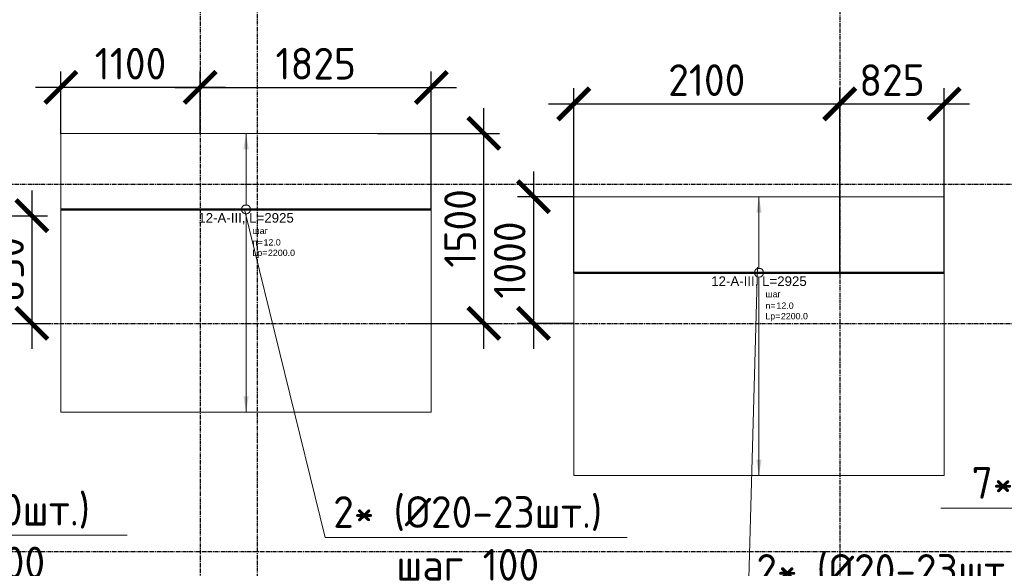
# Model space of a CAD drawing. Header units: millimetres. Extents: x -93479 to 1057970, y -66333 to 172656.
# Tile 313 of 473: x 552643 to 560417, y 42669 to 46999. Entities that reach past the tile are written whole.
import ezdxf
from ezdxf import colors
from ezdxf.entities.mleader import LeaderData, LeaderLine
from ezdxf.enums import TextEntityAlignment as Align
from ezdxf.math import Vec2, Vec3

# ---------------------------------------------------------------- set-up
doc = ezdxf.new("R2010")
doc.units = ezdxf.units.MM
doc.set_wipeout_variables(frame=1)
for name, pattern in [('01 Штриховая _4 мм_', [6, 3.5, -2.5]), ('______5', [1100, 800, -100, 100, -100]), ('GOST2.303 4', [7, 5, -2, 0]), ('осевая', [50.8, 31.75, -6.35, 6.35, -6.35])]:
    doc.linetypes.add(name, pattern=pattern)
for name, color, linetype, lineweight in [('АрмСтер', 2, 'Continuous', 50), ('контур распр. стерхней', 2, 'GOST2.303 4', 20), ('Оси', 40, '______5', 18), ('подоснова', 151, 'Continuous', 5), ('РАЗМЕРЫ', 7, 'Continuous', 9)]:
    doc.layers.add(name, color=color, linetype=linetype, lineweight=lineweight)
doc.layers.add('АрмСтер_атрибуты', color=2, linetype='Continuous', lineweight=0, plot=False)
doc.styles.add('GOST-2.304_Type-B', font='GOST_Common.ttf')
doc.styles.get("Standard").update_dxf_attribs({"font": 'arial.ttf'})
doc.styles.add('Аннотативный', font='arial.ttf')
doc.dimstyles.new('СПДС', dxfattribs={"dimscale": 100, "dimtxt": 2.5, "dimasz": 2.5, "dimexe": 1.25, "dimexo": 0, "dimtad": 1, "dimdec": 0, "dimtxsty": 'GOST-2.304_Type-B', "dimblk": 'ARCHTICK', "dimcen": 2.5, "dimdle": 2, "dimadec": 0, "dimazin": 2, "dimtfac": 0.75, "dimtdec": 0, "dimtmove": 1, "dimatfit": 3, "dimfxl": 1, "dimtolj": 1, "dimarcsym": 1})

# ---------------------------------------------------------------- blocks, each defined once
blk = doc.blocks.new('оси')
at = {"layer": 'Оси', "color": 7, "linetype": 'осевая', "lineweight": 25, "transparency": 33554687}
for p, q in [((18063.5, 151.4), (18063.5, -36280.2)), ((13013.5, -402.7), (13013.5, -35828.6)), ((13463.5, -390), (13463.5, -35834.5)), ((-11815.1, -9706.9), (53620.6, -9706.9)), ((-11815.1, -10806.9), (53620.6, -10806.9)), ((-11815.1, -12606.9), (53620.6, -12606.9))]:
    blk.add_line(p, q, dxfattribs=at)
blk = doc.blocks.new('*U530')
at = {"layer": 'РАЗМЕРЫ'}
for p, q in [((112.5, 600), (-112.5, 600)), ((112.5, -1600), (-112.5, -1600))]:
    blk.add_line(p, q, dxfattribs=at)
at = {"layer": 'РАЗМЕРЫ', "ltscale": 15}
blk.add_line((0, -1600), (0, 600), dxfattribs=at)
at = {"layer": 'РАЗМЕРЫ'}
for points in [[(0, 600), (20.9, 474.8), (-20.9, 474.8)], [(0, -1600), (20.9, -1474.8), (-20.9, -1474.8)]]:
    blk.add_solid(points, dxfattribs=at)
at = {"layer": 'АрмСтер_атрибуты', "color": 215, "ltscale": 15, "style": 'Аннотативный'}
for s, p in [('шаг', (51.4, -194.2)), ('n=', (51.4, -285.1)), ('Lр=', (50.2, -367.8))]:
    blk.add_text(s, height=50, dxfattribs=at).set_placement(p)
at = {"layer": 'АрмСтер_атрибуты', "style": 'Аннотативный', "flags": 8}
blk.add_attdef('ПОЗ', (110, 29.6), '', height=75, dxfattribs=at)
at = {"layer": 'АрмСтер_атрибуты', "color": 215, "style": 'Аннотативный'}
for tag, p, flags in [('ШАГ', (190.9, -194.2), 10), ('КОЛ', (138, -285.1), 8), ('ШИРИНА', (172.9, -367.8), 8)]:
    blk.add_attdef(tag, p, '', height=50, dxfattribs=dict(at, flags=flags))
at = {"layer": 'АрмСтер_атрибуты', "flags": 9}
for tag, p in [('МАССА', (-1033.5, -1010.5)), ('ОБОЗНАЧЕНИЕ', (-1033.5, -1124.4))]:
    blk.add_attdef(tag, p, '', height=75, dxfattribs=at)
at = {"linetype": 'Continuous', "lineweight": 0}
blk.add_wipeout([(35, 0), (28.3, 20.6), (10.8, 33.3), (-10.8, 33.3), (-28.3, 20.6), (-35, 0), (-28.3, -20.6), (-10.8, -33.3), (10.8, -33.3), (28.3, -20.6)], dxfattribs=at)
at = {"color": 0, "linetype": 'ByBlock', "lineweight": -2, "ltscale": 100}
blk.add_line((-1462.5, 0), (1462.5, 0), dxfattribs=at)
at = {"layer": 'РАЗМЕРЫ'}
blk.add_circle((0, 0), 35, dxfattribs=at)
at = {"layer": 'АрмСтер_атрибуты', "style": 'Аннотативный', "flags": 8}
blk.add_attdef('НАИМЕНОВАНИЕ', text='', height=75, dxfattribs=at).set_placement((0, -29.3), align=Align.TOP_CENTER)
blk = doc.blocks.new('_ArchTick')
at = {"color": 0, "linetype": 'ByBlock', "const_width": 0.15}
blk.add_lwpolyline([(-0.5, -0.5), (0.5, 0.5)], dxfattribs=at)
blk = doc.blocks.new('*D663')
at = {"layer": 'DEFPOINTS', "color": 0, "ltscale": 100, "transparency": 16777216}
for p in [(552967.8, 46464.7), (552967.8, 46102.1), (554068.1, 46102.1)]:
    blk.add_point(p, dxfattribs=at)
at = {"layer": 'РАЗМЕРЫ', "color": 0, "lineweight": -2, "transparency": 16777216}
for p, q in [((552967.8, 46102.1), (552967.8, 46589.7)), ((554068.1, 46102.1), (554068.1, 46589.7)), ((554268.1, 46464.7), (552767.8, 46464.7))]:
    blk.add_line(p, q, dxfattribs=at)
at = {"layer": 'РАЗМЕРЫ', "color": 0, "lineweight": -2, "ltscale": 100, "transparency": 16777216, "xscale": 250, "yscale": 250, "zscale": 250, "rotation": 180}
blk.add_blockref('_ArchTick', (552967.8, 46464.7), dxfattribs=at)
at = {"layer": 'РАЗМЕРЫ', "color": 0, "lineweight": -2, "ltscale": 100, "transparency": 16777216, "xscale": 250, "yscale": 250, "zscale": 250}
blk.add_blockref('_ArchTick', (554068.1, 46464.7), dxfattribs=at)
at = {"layer": 'РАЗМЕРЫ', "color": 0, "ltscale": 100, "transparency": 16777216, "insert": (553518, 46652.3), "char_height": 250, "attachment_point": 5, "style": 'GOST-2.304_Type-B'}
blk.add_mtext('\\A1;1100', dxfattribs=at)
blk = doc.blocks.new('_None')
blk = doc.blocks.new('*D649')
at = {"layer": 'DEFPOINTS', "color": 0, "ltscale": 100, "transparency": 16777216}
for p in [(551421.1, 45452.1), (551540.3, 44602.1), (552738.4, 44602.1)]:
    blk.add_point(p, dxfattribs=at)
at = {"layer": 'РАЗМЕРЫ', "color": 0, "lineweight": -2, "transparency": 16777216}
for p, q in [((552738.4, 45652.1), (552738.4, 44402.1)), ((551421.1, 45452.1), (552863.4, 45452.1)), ((551540.3, 44602.1), (552863.4, 44602.1))]:
    blk.add_line(p, q, dxfattribs=at)
at = {"layer": 'РАЗМЕРЫ', "color": 0, "lineweight": -2, "ltscale": 100, "transparency": 16777216, "xscale": 250, "yscale": 250, "zscale": 250}
for p, rotation in [((552738.4, 45452.1), 90), ((552738.4, 44602.1), 270)]:
    blk.add_blockref('_ArchTick', p, dxfattribs=dict(at, rotation=rotation))
at = {"layer": 'РАЗМЕРЫ', "color": 0, "ltscale": 100, "transparency": 16777216, "insert": (552550.8, 45027.1), "char_height": 250, "attachment_point": 5, "rotation": 90, "style": 'GOST-2.304_Type-B'}
blk.add_mtext('\\A1;850', dxfattribs=at)
blk = doc.blocks.new('*D653')
at = {"layer": 'DEFPOINTS', "color": 0, "ltscale": 100, "transparency": 16777216}
for p in [(555892.8, 46464.7), (554068.1, 46102.1), (555892.8, 45502.1)]:
    blk.add_point(p, dxfattribs=at)
at = {"layer": 'РАЗМЕРЫ', "color": 0, "lineweight": -2, "transparency": 16777216}
for p, q in [((554068.1, 46102.1), (554068.1, 46589.7)), ((555892.8, 45502.1), (555892.8, 46589.7)), ((553868.1, 46464.7), (556092.8, 46464.7))]:
    blk.add_line(p, q, dxfattribs=at)
at = {"layer": 'РАЗМЕРЫ', "color": 0, "lineweight": -2, "ltscale": 100, "transparency": 16777216, "xscale": 250, "yscale": 250, "zscale": 250, "rotation": 180}
blk.add_blockref('_ArchTick', (554068.1, 46464.7), dxfattribs=at)
at = {"layer": 'РАЗМЕРЫ', "color": 0, "lineweight": -2, "ltscale": 100, "transparency": 16777216, "xscale": 250, "yscale": 250, "zscale": 250}
blk.add_blockref('_ArchTick', (555892.8, 46464.7), dxfattribs=at)
at = {"layer": 'РАЗМЕРЫ', "color": 0, "ltscale": 100, "transparency": 16777216, "insert": (554980.5, 46652.3), "char_height": 250, "attachment_point": 5, "style": 'GOST-2.304_Type-B'}
blk.add_mtext('\\A1;1825', dxfattribs=at)
blk = doc.blocks.new('*D654')
at = {"layer": 'DEFPOINTS', "color": 0, "ltscale": 100, "transparency": 16777216}
for p in [(559118.1, 46334.8), (557017.8, 45002.2), (559118.1, 45002.2)]:
    blk.add_point(p, dxfattribs=at)
at = {"layer": 'РАЗМЕРЫ', "color": 0, "lineweight": -2, "transparency": 16777216}
for p, q in [((557017.8, 45002.2), (557017.8, 46459.8)), ((559118.1, 45002.2), (559118.1, 46459.8)), ((556817.8, 46334.8), (559318.1, 46334.8))]:
    blk.add_line(p, q, dxfattribs=at)
at = {"layer": 'РАЗМЕРЫ', "color": 0, "lineweight": -2, "ltscale": 100, "transparency": 16777216, "xscale": 250, "yscale": 250, "zscale": 250, "rotation": 180}
blk.add_blockref('_ArchTick', (557017.8, 46334.8), dxfattribs=at)
at = {"layer": 'РАЗМЕРЫ', "color": 0, "lineweight": -2, "ltscale": 100, "transparency": 16777216, "xscale": 250, "yscale": 250, "zscale": 250}
blk.add_blockref('_ArchTick', (559118.1, 46334.8), dxfattribs=at)
at = {"layer": 'РАЗМЕРЫ', "color": 0, "ltscale": 100, "transparency": 16777216, "insert": (558068, 46522.4), "char_height": 250, "attachment_point": 5, "style": 'GOST-2.304_Type-B'}
blk.add_mtext('\\A1;2100', dxfattribs=at)
blk = doc.blocks.new('*D655')
at = {"layer": 'DEFPOINTS', "color": 0, "ltscale": 100, "transparency": 16777216}
for p in [(559942.8, 46334.8), (559118.1, 46006.1), (559942.8, 45002.2)]:
    blk.add_point(p, dxfattribs=at)
at = {"layer": 'РАЗМЕРЫ', "color": 0, "lineweight": -2, "transparency": 16777216}
for p, q in [((559118.1, 46006.1), (559118.1, 46459.8)), ((559942.8, 45002.2), (559942.8, 46459.8)), ((558918.1, 46334.8), (560142.8, 46334.8))]:
    blk.add_line(p, q, dxfattribs=at)
at = {"layer": 'РАЗМЕРЫ', "color": 0, "lineweight": -2, "ltscale": 100, "transparency": 16777216, "xscale": 250, "yscale": 250, "zscale": 250, "rotation": 180}
blk.add_blockref('_ArchTick', (559118.1, 46334.8), dxfattribs=at)
at = {"layer": 'РАЗМЕРЫ', "color": 0, "lineweight": -2, "ltscale": 100, "transparency": 16777216, "xscale": 250, "yscale": 250, "zscale": 250}
blk.add_blockref('_ArchTick', (559942.8, 46334.8), dxfattribs=at)
at = {"layer": 'РАЗМЕРЫ', "color": 0, "ltscale": 100, "transparency": 16777216, "insert": (559530.5, 46522.4), "char_height": 250, "attachment_point": 5, "style": 'GOST-2.304_Type-B'}
blk.add_mtext('\\A1;825', dxfattribs=at)
blk = doc.blocks.new('*D656')
at = {"layer": 'DEFPOINTS', "color": 0, "ltscale": 100, "transparency": 16777216}
for p in [(557017.8, 45602.2), (556699.7, 44602.1), (557017.8, 44602.1)]:
    blk.add_point(p, dxfattribs=at)
at = {"layer": 'РАЗМЕРЫ', "color": 0, "lineweight": -2, "transparency": 16777216}
for p, q in [((556699.7, 45802.2), (556699.7, 44402.1)), ((557017.8, 45602.2), (556574.7, 45602.2)), ((557017.8, 44602.1), (556574.7, 44602.1))]:
    blk.add_line(p, q, dxfattribs=at)
at = {"layer": 'РАЗМЕРЫ', "color": 0, "lineweight": -2, "ltscale": 100, "transparency": 16777216, "xscale": 250, "yscale": 250, "zscale": 250}
for p, rotation in [((556699.7, 45602.2), 90), ((556699.7, 44602.1), 270)]:
    blk.add_blockref('_ArchTick', p, dxfattribs=dict(at, rotation=rotation))
at = {"layer": 'РАЗМЕРЫ', "color": 0, "ltscale": 100, "transparency": 16777216, "insert": (556512.1, 45102.2), "char_height": 250, "attachment_point": 5, "rotation": 90, "style": 'GOST-2.304_Type-B'}
blk.add_mtext('\\A1;1000', dxfattribs=at)
blk = doc.blocks.new('*D1573')
at = {"layer": 'DEFPOINTS', "color": 0, "ltscale": 100, "transparency": 16777216}
for p in [(555467.2, 46102.1), (556307.8, 46102.1), (555718.6, 44602.1)]:
    blk.add_point(p, dxfattribs=at)
at = {"layer": 'РАЗМЕРЫ', "color": 0, "lineweight": -2, "transparency": 16777216}
for p, q in [((556307.8, 44402.1), (556307.8, 46302.1)), ((555467.2, 46102.1), (556432.8, 46102.1)), ((555718.6, 44602.1), (556432.8, 44602.1))]:
    blk.add_line(p, q, dxfattribs=at)
at = {"layer": 'РАЗМЕРЫ', "color": 0, "lineweight": -2, "ltscale": 100, "transparency": 16777216, "xscale": 250, "yscale": 250, "zscale": 250}
for p, rotation in [((556307.8, 46102.1), 90), ((556307.8, 44602.1), 270)]:
    blk.add_blockref('_ArchTick', p, dxfattribs=dict(at, rotation=rotation))
at = {"layer": 'РАЗМЕРЫ', "color": 0, "ltscale": 100, "transparency": 16777216, "insert": (556120.2, 45352.1), "char_height": 250, "attachment_point": 5, "rotation": 90, "style": 'GOST-2.304_Type-B'}
blk.add_mtext('\\A1;1500', dxfattribs=at)

msp = doc.modelspace()

# ---------------------------------------------------------------- linework, layer by layer
at = {"layer": 'контур распр. стерхней', "color": 7, "linetype": '01 Штриховая _4 мм_'}
for points in [[(555892.8, 43902.1), (552967.8, 43902.1), (552967.8, 46102.1), (555892.8, 46102.1)], [(559942.8, 43402.2), (557017.8, 43402.2), (557017.8, 45602.2), (559942.8, 45602.2)]]:
    msp.add_lwpolyline(points, close=True, dxfattribs=at)

# ---------------------------------------------------------------- block references
at = {"color": 7}
msp.add_blockref('оси', (541054.6, 55409), dxfattribs=at)

# ---------------------------------------------------------------- dimensions: what is measured, and where the dimension line sits
at = {"layer": 'РАЗМЕРЫ', "color": 7}
dim = msp.add_linear_dim(base=(552738.4, 44602.1), p1=(551421.1, 45452.1), p2=(551540.3, 44602.1), angle=90, dimstyle='СПДС', dxfattribs=at)
dim.commit()
dim.dimension.update_dxf_attribs({"geometry": '*D649', "text_midpoint": (552550.8, 45027.1)})

# ---------------------------------------------------------------- leaders
at = {"layer": 'подоснова', "color": 7, "ltscale": 0.3}
ml = msp.add_multileader_mtext('Standard', dxfattribs=at)
ml.set_content('2* (%%C20-23шт.)\\Pшаг 100', color=7, style='GOST-2.304_Type-B')
ml.set_leader_properties(color=7, linetype='ByLayer', lineweight=15)
ml.set_arrow_properties(name='NONE')
ml.build(insert=Vec2(0, 0))
ml.multileader.update_dxf_attribs({"text_left_attachment_type": 6, "text_right_attachment_type": 6, "dogleg_length": 0.1, "arrow_head_size": 18})
ctx = ml.context
ctx.base_point, ctx.char_height, ctx.arrow_head_size, ctx.landing_gap_size, ctx.plane_origin = Vec3(556094.9, 47523), 250, 18, 20, Vec3(550381.2, 51467.5)
ctx.left_attachment, ctx.right_attachment, ctx.text_align_type = 6, 6, 1
notes = []
notes.append((ctx, [(0, (1, 1, 0), (558342.7, 47497.9), (-1, 0), 0.1, [(0, [(559068.3, 48652.2)], 0, [])])]))
ctx.mtext.insert, ctx.mtext.alignment, ctx.mtext.flow_direction = Vec3(557218.3, 47823), 2, 5
for ctx, leaders in notes:
    for number, flags, end, landing, length, lines in leaders:
        leader = LeaderData()
        leader.index, (leader.has_last_leader_line, leader.has_dogleg_vector, leader.attachment_direction) = number, flags
        leader.last_leader_point, leader.dogleg_vector, leader.dogleg_length = Vec3(end), Vec3(landing), length
        for number, points, colour, breaks in lines:
            line = LeaderLine()
            line.index, line.vertices, line.color, line.breaks = number, Vec3.list(points), colors.encode_raw_color(colour), breaks
            leader.lines.append(line)
        ctx.leaders.append(leader)

# ---------------------------------------------------------------- next in the draw order: block references
at = {"layer": 'АрмСтер', "color": 7, "ltscale": 15}
ref = msp.add_blockref('*U530', (554430.3, 45502.1), dxfattribs=at)
ref.add_attrib('НАИМЕНОВАНИЕ', '12-A-III, L=2925', dxfattribs={"layer": 'АрмСтер_атрибуты', "height": 75, "style": 'Аннотативный', "flags": 8}).set_placement((554430.3, 45472.8), align=Align.TOP_CENTER)
ref.add_attrib('КОЛ', '12.0', (554568.3, 45217), dxfattribs={"layer": 'АрмСтер_атрибуты', "color": 215, "height": 50, "style": 'Аннотативный', "flags": 8})
ref.add_attrib('ШИРИНА', '2200.0', (554603.2, 45134.3), dxfattribs={"layer": 'АрмСтер_атрибуты', "color": 215, "height": 50, "style": 'Аннотативный', "flags": 8})

# ---------------------------------------------------------------- next in the draw order: dimensions: what is measured, and where the dimension line sits
at = {"layer": 'РАЗМЕРЫ', "color": 7}
for base, p2, picture, middle in [((552967.8, 46464.7), (552967.8, 46102.1), '*D663', (553518, 46652.3)), ((555892.8, 46464.7), (555892.8, 45502.1), '*D653', (554980.5, 46652.3))]:
    dim = msp.add_linear_dim(base=base, p1=(554068.1, 46102.1), p2=p2, dimstyle='СПДС', dxfattribs=at)
    dim.commit()
    dim.dimension.update_dxf_attribs({"geometry": picture, "text_midpoint": middle})
dim = msp.add_linear_dim(base=(556307.8, 46102.1), p1=(555718.6, 44602.1), p2=(555467.2, 46102.1), angle=90, dimstyle='СПДС', dxfattribs=at)
dim.commit()
dim.dimension.update_dxf_attribs({"geometry": '*D1573', "text_midpoint": (556120.2, 45352.1)})

# ---------------------------------------------------------------- next in the draw order: leaders
at = {"layer": 'подоснова', "color": 7, "ltscale": 0.3}
ml = msp.add_multileader_mtext('Standard', dxfattribs=at)
ml.set_content('2* (%%C20-23шт.)\\Pшаг 100', color=7, style='GOST-2.304_Type-B')
ml.set_leader_properties(color=7, linetype='ByLayer', lineweight=15)
ml.set_arrow_properties(name='NONE')
ml.build(insert=Vec2(0, 0))
ml.multileader.update_dxf_attribs({"text_left_attachment_type": 6, "text_right_attachment_type": 6, "dogleg_length": 0.1, "arrow_head_size": 18})
ctx = ml.context
ctx.base_point, ctx.char_height, ctx.arrow_head_size, ctx.landing_gap_size, ctx.plane_origin = Vec3(555056.9, 42938.2), 250, 18, 20, Vec3(545731.2, 48317.4)
ctx.left_attachment, ctx.right_attachment, ctx.text_align_type = 6, 6, 1
notes = []
notes.append((ctx, [(0, (1, 1, 0), (555055.9, 42913.2), (1, 0), 0.1, [(0, [(554418.3, 45502.1)], 0, [])])]))
ctx.mtext.insert, ctx.mtext.alignment, ctx.mtext.flow_direction = Vec3(556180.4, 43238.2), 2, 5
ml = msp.add_multileader_mtext('Standard', dxfattribs=at)
ml.set_content('1 (%%C25-10шт.)\\Pшаг 200', color=7, style='GOST-2.304_Type-B')
ml.set_leader_properties(color=7, linetype='ByLayer', lineweight=15)
ml.set_arrow_properties(name='NONE')
ml.build(insert=Vec2(0, 0))
ml.multileader.update_dxf_attribs({"text_left_attachment_type": 6, "text_right_attachment_type": 6, "dogleg_length": 0.1, "arrow_head_size": 18})
ctx = ml.context
ctx.base_point, ctx.char_height, ctx.arrow_head_size, ctx.landing_gap_size, ctx.plane_origin = Vec3(551270.2, 42956.6), 250, 18, 20, Vec3(541641.7, 47635.9)
ctx.left_attachment, ctx.right_attachment, ctx.text_align_type = 6, 6, 1
notes.append((ctx, [(0, (1, 1, 0), (551269.2, 42931.6), (1, 0), 0.1, [(0, [(550300.3, 44852.1)], 0, [])])]))
ctx.mtext.insert, ctx.mtext.alignment, ctx.mtext.flow_direction = Vec3(552258, 43256.6), 2, 5
for ctx, leaders in notes:
    for number, flags, end, landing, length, lines in leaders:
        leader = LeaderData()
        leader.index, (leader.has_last_leader_line, leader.has_dogleg_vector, leader.attachment_direction) = number, flags
        leader.last_leader_point, leader.dogleg_vector, leader.dogleg_length = Vec3(end), Vec3(landing), length
        for number, points, colour, breaks in lines:
            line = LeaderLine()
            line.index, line.vertices, line.color, line.breaks = number, Vec3.list(points), colors.encode_raw_color(colour), breaks
            leader.lines.append(line)
        ctx.leaders.append(leader)

# ---------------------------------------------------------------- next in the draw order: block references
at = {"layer": 'АрмСтер', "color": 7, "ltscale": 15}
ref = msp.add_blockref('*U530', (558480.3, 45002.2), dxfattribs=at)
ref.add_attrib('НАИМЕНОВАНИЕ', '12-A-III, L=2925', dxfattribs={"layer": 'АрмСтер_атрибуты', "height": 75, "style": 'Аннотативный', "flags": 8}).set_placement((558480.3, 44972.9), align=Align.TOP_CENTER)
ref.add_attrib('КОЛ', '12.0', (558618.3, 44717.1), dxfattribs={"layer": 'АрмСтер_атрибуты', "color": 215, "height": 50, "style": 'Аннотативный', "flags": 8})
ref.add_attrib('ШИРИНА', '2200.0', (558653.2, 44634.4), dxfattribs={"layer": 'АрмСтер_атрибуты', "color": 215, "height": 50, "style": 'Аннотативный', "flags": 8})

# ---------------------------------------------------------------- next in the draw order: dimensions: what is measured, and where the dimension line sits
at = {"layer": 'РАЗМЕРЫ', "color": 7}
for base, p1, p2, picture, middle in [((559118.1, 46334.8), (557017.8, 45002.2), (559118.1, 45002.2), '*D654', (558068, 46522.4)), ((559942.8, 46334.8), (559118.1, 46006.1), (559942.8, 45002.2), '*D655', (559530.5, 46522.4))]:
    dim = msp.add_linear_dim(base=base, p1=p1, p2=p2, dimstyle='СПДС', dxfattribs=at)
    dim.commit()
    dim.dimension.update_dxf_attribs({"geometry": picture, "text_midpoint": middle})
dim = msp.add_linear_dim(base=(556699.7, 44602.1), p1=(557017.8, 45602.2), p2=(557017.8, 44602.1), angle=90, dimstyle='СПДС', dxfattribs=at)
dim.commit()
dim.dimension.update_dxf_attribs({"geometry": '*D656', "text_midpoint": (556512.1, 45102.2)})

# ---------------------------------------------------------------- next in the draw order: leaders
at = {"layer": 'подоснова', "color": 7, "ltscale": 0.3}
ml = msp.add_multileader_mtext('Standard', dxfattribs=at)
ml.set_content('2* (%%C20-23шт.)\\Pшаг 100', color=7, style='GOST-2.304_Type-B')
ml.set_leader_properties(color=7, linetype='ByLayer', lineweight=15)
ml.set_arrow_properties(name='NONE')
ml.build(insert=Vec2(0, 0))
ml.multileader.update_dxf_attribs({"text_left_attachment_type": 6, "text_right_attachment_type": 6, "dogleg_length": 0.1, "arrow_head_size": 18})
ctx = ml.context
ctx.base_point, ctx.char_height, ctx.arrow_head_size, ctx.landing_gap_size, ctx.plane_origin = Vec3(558397.7, 42481.3), 250, 18, 20, Vec3(549781.2, 47860.5)
ctx.left_attachment, ctx.right_attachment, ctx.text_align_type = 6, 6, 1
notes = []
notes.append((ctx, [(0, (1, 1, 0), (558396.7, 42456.3), (1, 0), 0.1, [(0, [(558468.3, 45045.2)], 0, [])])]))
ctx.mtext.insert, ctx.mtext.alignment, ctx.mtext.flow_direction = Vec3(559521.1, 42781.3), 2, 5
ml = msp.add_multileader_mtext('Standard', dxfattribs=at)
ml.set_content('7* (%%C20-13шт.)\\Pшаг 100', color=7, style='GOST-2.304_Type-B')
ml.set_leader_properties(color=7, linetype='ByLayer', lineweight=15)
ml.set_arrow_properties(name='NONE')
ml.build(insert=Vec2(0, 0))
ml.multileader.update_dxf_attribs({"text_left_attachment_type": 6, "text_right_attachment_type": 6, "dogleg_length": 0.1, "arrow_head_size": 18})
ctx = ml.context
ctx.base_point, ctx.char_height, ctx.arrow_head_size, ctx.landing_gap_size, ctx.plane_origin = Vec3(560103.8, 43168.3), 250, 18, 20, Vec3(554339, 47273.3)
ctx.left_attachment, ctx.right_attachment, ctx.text_align_type = 6, 6, 1
notes.append((ctx, [(0, (1, 1, 0), (562300.6, 43143.3), (-1, 0), 0.1, [(0, [(562791.5, 44966.9)], 0, [])])]))
ctx.mtext.insert, ctx.mtext.alignment, ctx.mtext.flow_direction = Vec3(561201.7, 43468.3), 2, 5
for ctx, leaders in notes:
    for number, flags, end, landing, length, lines in leaders:
        leader = LeaderData()
        leader.index, (leader.has_last_leader_line, leader.has_dogleg_vector, leader.attachment_direction) = number, flags
        leader.last_leader_point, leader.dogleg_vector, leader.dogleg_length = Vec3(end), Vec3(landing), length
        for number, points, colour, breaks in lines:
            line = LeaderLine()
            line.index, line.vertices, line.color, line.breaks = number, Vec3.list(points), colors.encode_raw_color(colour), breaks
            leader.lines.append(line)
        ctx.leaders.append(leader)

doc.saveas('drawing.dxf')
